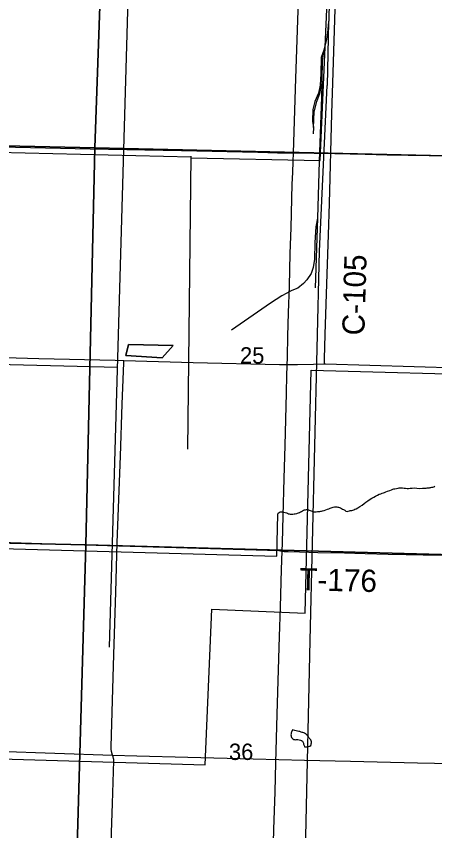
# Model space of a CAD drawing. Extents: x 2.4 to 73.1, y 4.5 to 25.6.
# Drawn here: x 42.393 to 42.928, y 18.763 to 19.804 of the extents above; entities that cross this region are included whole.
import ezdxf

# ---------------------------------------------------------------- set-up
doc = ezdxf.new("R2010")
doc.units = 0
for name, color, linetype in [('GM_X_County_Road', 7, 'Continuous'), ('GM_X_County_Road_Text', 7, 'Continuous'), ('GM_X_Minor_Lake', 7, 'Continuous'), ('GM_X_Minor_River', 7, 'Continuous'), ('GM_X_Rail_Line', 7, 'Continuous'), ('GM_X_Section', 7, 'Continuous'), ('GM_X_Section_Text', 7, 'Continuous'), ('GM_X_State_Route', 7, 'Continuous'), ('GM_X_Township_Road', 7, 'Continuous'), ('GM_X_Township_Road_Text', 7, 'Continuous'), ('GM_X_US_Route', 7, 'Continuous')]:
    doc.layers.add(name, color=color, linetype=linetype)

msp = doc.modelspace()

# ---------------------------------------------------------------- linework, layer by layer
at = {"layer": 'GM_X_County_Road'}
for points in [[(42.7875, 19.3593), (42.7875, 19.3612), (42.7876, 19.3658), (42.7884, 19.3968), (42.7909, 19.4744), (42.7924, 19.5241), (42.7936, 19.5644), (42.7969, 19.6792), (42.7985, 19.7319), (42.8009, 19.8126), (42.8022, 19.8591), (42.8023, 19.8632)], [(42.2527, 19.6395), (42.306, 19.6383), (42.3542, 19.6373), (42.4878, 19.6344), (42.6044, 19.6321), (42.7022, 19.6299), (42.7271, 19.6292), (42.7411, 19.6289), (42.7476, 19.6289)], [(42.0245, 19.3746), (42.0523, 19.3741), (42.1346, 19.3724), (42.2356, 19.3704), (42.2854, 19.3694), (42.3786, 19.3673), (42.4221, 19.3664), (42.5199, 19.3639), (42.5309, 19.3636)], [(42.5309, 19.3636), (42.6194, 19.3613), (42.7297, 19.3585), (42.753, 19.3585), (42.7732, 19.3591), (42.7875, 19.3593)], [(42.7875, 19.3593), (42.7887, 19.3593), (43.0155, 19.3524), (43.264, 19.3451), (43.2722, 19.345), (43.2756, 19.3448), (43.2786, 19.3445), (43.2826, 19.3439)], [(42.238, 19.1355), (42.2391, 19.1355), (42.4659, 19.1286), (42.7144, 19.1214), (42.7227, 19.1213), (42.7261, 19.1211), (42.729, 19.1207), (42.7331, 19.1201)]]:
    msp.add_lwpolyline(points, dxfattribs=at)
at = {"layer": 'GM_X_Minor_Lake'}
for points in [[(42.5368, 19.3843), (42.5336, 19.37), (42.5799, 19.367)], [(42.5368, 19.3843), (42.594, 19.3827), (42.5799, 19.367), (42.5336, 19.37), (42.5368, 19.3843)], [(42.5799, 19.367), (42.594, 19.3827), (42.5368, 19.3843)], [(42.7464, 18.8917), (42.7451, 18.8884), (42.7449, 18.8875), (42.7447, 18.8864), (42.7445, 18.885), (42.7446, 18.8837), (42.7448, 18.8828), (42.7453, 18.8818), (42.7461, 18.8808), (42.747, 18.8799), (42.7481, 18.8793), (42.7493, 18.879), (42.7504, 18.8788), (42.7514, 18.8792), (42.7535, 18.8791), (42.755, 18.8787), (42.7567, 18.8783), (42.758, 18.8777), (42.7591, 18.8769), (42.7599, 18.876), (42.7604, 18.8744), (42.7607, 18.8731), (42.7613, 18.8716), (42.762, 18.87), (42.7643, 18.8698), (42.7656, 18.8698), (42.7668, 18.8701), (42.7682, 18.8706)], [(42.7682, 18.8706), (42.7685, 18.8706), (42.7698, 18.8717), (42.7702, 18.8727), (42.7704, 18.8738), (42.7707, 18.8748), (42.7707, 18.8763), (42.7703, 18.8776), (42.7698, 18.8786), (42.7692, 18.8795), (42.7679, 18.8809), (42.767, 18.8824), (42.7656, 18.8844), (42.7639, 18.8859), (42.7629, 18.8865), (42.762, 18.8871), (42.7611, 18.8877), (42.7599, 18.8881), (42.7588, 18.8883), (42.7577, 18.8887), (42.756, 18.8892), (42.7546, 18.8894), (42.7529, 18.8898), (42.7512, 18.8904), (42.7495, 18.8908), (42.7464, 18.8917)]]:
    msp.add_lwpolyline(points, dxfattribs=at)
at = {"layer": 'GM_X_Minor_River'}
msp.add_line((41.9585, 19.6397), (42.6168, 19.624), dxfattribs=at)
for points in [[(42.5126, 18.9973), (42.5555, 20.4913)], [(42.6168, 19.6229), (42.7817, 19.6195), (42.7956, 19.9292)], [(42.6127, 19.2504), (42.6168, 19.6248)], [(42.1845, 18.8599), (42.6347, 18.8467), (42.6432, 19.0456), (42.7626, 19.0408), (42.7704, 19.3511), (43.2758, 19.3375), (43.2774, 19.3906)], [(42.1964, 19.3631), (42.5229, 19.3552)], [(42.7279, 19.1669), (42.7283, 19.1686), (42.7306, 19.17), (42.7319, 19.17), (42.7334, 19.17), (42.7352, 19.1697), (42.7372, 19.1693), (42.7387, 19.1689), (42.7401, 19.1683), (42.7412, 19.1677), (42.7421, 19.1675), (42.7435, 19.1673), (42.7444, 19.1672), (42.7457, 19.1672), (42.7471, 19.1674), (42.7486, 19.1675), (42.7501, 19.1677), (42.752, 19.1682), (42.753, 19.1686), (42.7543, 19.1689), (42.7555, 19.1695), (42.7566, 19.17), (42.7578, 19.1707), (42.7591, 19.1715), (42.7607, 19.1722), (42.762, 19.1727), (42.7632, 19.1729), (42.7643, 19.1731), (42.766, 19.173), (42.7679, 19.1724), (42.769, 19.172), (42.7702, 19.1716), (42.7715, 19.171), (42.7726, 19.1706), (42.7736, 19.1704), (42.7747, 19.1702), (42.7766, 19.1703), (42.7785, 19.1705), (42.7802, 19.1706), (42.7816, 19.1708), (42.7825, 19.1709), (42.7835, 19.1711), (42.785, 19.1716), (42.7869, 19.172), (42.789, 19.1727), (42.7911, 19.1734), (42.793, 19.1741), (42.7946, 19.1748), (42.7984, 19.1761), (42.8001, 19.1764), (42.8018, 19.1766), (42.8032, 19.1766), (42.8043, 19.1763), (42.8054, 19.1761), (42.8066, 19.1757), (42.8077, 19.1751), (42.809, 19.1745), (42.8105, 19.1737), (42.8115, 19.1731), (42.8132, 19.1722), (42.8145, 19.1712), (42.8165, 19.1707), (42.8177, 19.1711), (42.8192, 19.1714), (42.8204, 19.1718), (42.8223, 19.1721), (42.8236, 19.1725), (42.8248, 19.1728), (42.8263, 19.1734), (42.828, 19.1741), (42.83, 19.1754), (42.8327, 19.1772), (42.8355, 19.1789), (42.8381, 19.1807), (42.8404, 19.1825), (42.8429, 19.1844), (42.8458, 19.1862), (42.8481, 19.1877), (42.8504, 19.189), (42.8527, 19.1902), (42.855, 19.1913), (42.8573, 19.1926), (42.8596, 19.1933), (42.8612, 19.1939), (42.8627, 19.1944), (42.8641, 19.1951), (42.8658, 19.1956), (42.8679, 19.1967), (42.8708, 19.1974), (42.8729, 19.1983), (42.8748, 19.1991), (42.8761, 19.1996), (42.8773, 19.1998), (42.8815, 19.2004), (42.883, 19.2008), (42.8847, 19.2009), (42.8872, 19.2009), (42.8891, 19.2006), (42.891, 19.2004), (42.8931, 19.2002), (42.8948, 19.2001)], [(42.8948, 19.2001), (42.8967, 19.2005), (42.8993, 19.2006), (42.9024, 19.2007), (42.9056, 19.2004), (42.9092, 19.2002), (42.9126, 19.2003), (42.9151, 19.2004), (42.9172, 19.2006), (42.9187, 19.2007), (42.9201, 19.2009), (42.9214, 19.201), (42.9226, 19.2012), (42.9235, 19.2014), (42.9247, 19.2017), (42.9258, 19.2019), (42.927, 19.2022), (42.9285, 19.203)], [(41.9585, 18.6267), (42.0851, 18.623), (42.0936, 18.8219), (42.2131, 18.8171), (42.2209, 19.1274), (42.7263, 19.1137), (42.7279, 19.1669)]]:
    msp.add_lwpolyline(points, dxfattribs=at)
at = {"layer": 'GM_X_Rail_Line'}
for p, q in [((42.7927, 19.7965), (42.7908, 19.7152)), ((42.7733, 19.6614), (42.773, 19.6534)), ((42.7783, 19.5458), (42.7756, 19.4567))]:
    msp.add_line(p, q, dxfattribs=at)
for points in [[(42.9282, 20.708), (42.9096, 20.7), (42.8965, 20.6904), (42.8861, 20.6792), (42.878, 20.6683), (42.8744, 20.6586), (42.8685, 20.6379), (42.8411, 20.5358), (42.823, 20.4682), (42.819, 20.4511), (42.8137, 20.4287), (42.8107, 20.4063), (42.8076, 20.3837), (42.8031, 20.2131), (42.795, 19.9156), (42.7932, 19.824), (42.7928, 19.7978), (42.7927, 19.7965)], [(42.7927, 19.7965), (42.7914, 19.7824), (42.79, 19.7743), (42.7865, 19.7605)], [(42.7865, 19.7605), (42.7833, 19.751), (42.7826, 19.7301), (42.7819, 19.7157), (42.7796, 19.7054), (42.7752, 19.6946), (42.7725, 19.6845), (42.772, 19.6696), (42.7733, 19.6614)], [(42.7865, 19.7605), (42.786, 19.7582), (42.7843, 19.747), (42.784, 19.7218), (42.7839, 19.7174)], [(43.0185, 18.1051), (42.8391, 18.2235), (42.8085, 18.2453), (42.7824, 18.2662), (42.772, 18.2816), (42.7627, 18.3025), (42.7567, 18.3282), (42.7561, 18.3479), (42.7581, 18.5045), (42.7689, 19.0056), (42.7812, 19.5034), (42.7908, 19.7152)], [(42.7733, 19.6614), (42.7742, 19.6814), (42.7774, 19.6947), (42.7814, 19.7051), (42.7839, 19.7174)], [(42.7839, 19.7174), (42.7836, 19.7002), (42.7805, 19.6184), (42.7783, 19.5458)], [(42.7783, 19.5458), (42.7762, 19.5345), (42.7752, 19.5146), (42.7746, 19.493), (42.773, 19.4827), (42.7704, 19.4749), (42.765, 19.4668), (42.7605, 19.4621), (42.7532, 19.456), (42.7456, 19.4532), (42.7327, 19.4465), (42.7185, 19.4369), (42.6687, 19.4025)]]:
    msp.add_lwpolyline(points, dxfattribs=at)
at = {"layer": 'GM_X_Section'}
for points in [[(42.009, 20.1452), (42.5113, 20.1305), (42.4939, 19.6353), (41.9944, 19.6465)], [(43.0138, 20.1216), (42.9973, 19.6238), (42.4939, 19.6353), (42.5113, 20.1305)], [(41.9944, 19.6465), (42.4939, 19.6353), (42.4821, 19.1279), (41.9801, 19.1393)], [(42.4939, 19.6353), (42.9973, 19.6238), (42.9836, 19.1145), (42.4821, 19.1279)], [(41.9801, 19.1393), (42.4821, 19.1279), (42.4677, 18.6232), (41.9682, 18.6357), (41.9641, 18.6358)], [(42.4821, 19.1279), (42.9836, 19.1145), (42.9696, 18.6113), (42.4677, 18.6232)]]:
    msp.add_lwpolyline(points, close=True, dxfattribs=at)
at = {"layer": 'GM_X_State_Route'}
for points in [[(42.7331, 19.1201), (42.7335, 19.1307), (42.7345, 19.1649), (42.7359, 19.213), (42.7369, 19.255), (42.7387, 19.3218), (42.7392, 19.3451), (42.7399, 19.3684), (42.7407, 19.3949), (42.7415, 19.4244), (42.7425, 19.4586), (42.7437, 19.5005), (42.7446, 19.5332), (42.7462, 19.5891), (42.7468, 19.6039), (42.7473, 19.6182), (42.7476, 19.6289)], [(42.7476, 19.6289), (42.7742, 19.6287), (42.8006, 19.6282), (42.8394, 19.6272), (42.8674, 19.6266), (42.9482, 19.6251), (42.9918, 19.6241), (43.0004, 19.6239)], [(42.7188, 18.6169), (42.719, 18.6288), (42.7204, 18.6785), (42.7211, 18.6987), (42.7228, 18.764), (42.7242, 18.8121), (42.7253, 18.8494), (42.7262, 18.8805), (42.727, 18.9116), (42.7299, 19.011), (42.731, 19.0483), (42.7324, 19.0965), (42.7331, 19.1201)]]:
    msp.add_lwpolyline(points, dxfattribs=at)
at = {"layer": 'GM_X_Township_Road'}
for points in [[(42.5164, 18.8593), (42.5152, 18.8638), (42.5147, 18.8669), (42.5146, 18.87), (42.5164, 18.929), (42.5183, 18.988), (42.5205, 19.0673), (42.5224, 19.131), (42.5265, 19.2412), (42.5289, 19.308), (42.5304, 19.3499), (42.5308, 19.3608), (42.5309, 19.3636)], [(42.7331, 19.1201), (42.7359, 19.1196), (42.7383, 19.1194), (42.7408, 19.1193), (42.7555, 19.119), (42.7787, 19.1183), (42.8128, 19.1176), (42.8392, 19.117), (42.8686, 19.1162), (42.8919, 19.1158), (42.9136, 19.1152), (42.943, 19.1147), (42.9884, 19.1141), (42.9888, 19.1141)], [(42.0079, 18.873), (42.016, 18.873), (42.061, 18.872), (42.2242, 18.8683), (42.3112, 18.8661), (42.3687, 18.8642), (42.5164, 18.8593)], [(42.5041, 18.3447), (42.5049, 18.3719), (42.5059, 18.4029), (42.5069, 18.448), (42.5093, 18.5428), (42.5102, 18.5925), (42.5107, 18.6096), (42.5121, 18.6562), (42.5128, 18.6826), (42.5143, 18.7323), (42.5151, 18.7602), (42.5163, 18.7975), (42.518, 18.8519), (42.5179, 18.8536), (42.5177, 18.855), (42.5173, 18.8569), (42.5164, 18.8593)], [(42.5164, 18.8593), (42.5473, 18.8584), (42.6125, 18.8566), (42.6964, 18.8544), (42.7617, 18.8528), (42.8207, 18.8514), (42.8549, 18.8506), (42.9062, 18.8494), (42.9497, 18.8484), (43.0149, 18.8466), (43.1175, 18.8443), (43.1423, 18.8435), (43.1796, 18.8428), (43.2324, 18.8414), (43.2684, 18.8407)]]:
    msp.add_lwpolyline(points, dxfattribs=at)
at = {"layer": 'GM_X_US_Route'}
for points in [[(42.7476, 19.6289), (42.7506, 19.7241), (42.7551, 19.8484), (42.7559, 19.8716), (42.7576, 19.9199), (42.7603, 19.9945), (42.7643, 20.1048), (42.7675, 20.1949), (42.7695, 20.25), (42.7708, 20.285), (42.7741, 20.375)], [(42.7331, 19.1201), (42.7335, 19.1307), (42.7345, 19.1649), (42.7359, 19.213), (42.7369, 19.255), (42.7387, 19.3218), (42.7392, 19.3451), (42.7399, 19.3684), (42.7407, 19.3949), (42.7415, 19.4244), (42.7425, 19.4586), (42.7437, 19.5005), (42.7446, 19.5332), (42.7462, 19.5891), (42.7468, 19.6039), (42.7473, 19.6182), (42.7476, 19.6289)], [(42.7188, 18.6169), (42.719, 18.6288), (42.7204, 18.6785), (42.7211, 18.6987), (42.7228, 18.764), (42.7242, 18.8121), (42.7253, 18.8494), (42.7262, 18.8805), (42.727, 18.9116), (42.7299, 19.011), (42.731, 19.0483), (42.7324, 19.0965), (42.7331, 19.1201)]]:
    msp.add_lwpolyline(points, dxfattribs=at)

# ---------------------------------------------------------------- texts
at = {"layer": 'GM_X_County_Road_Text'}
msp.add_text('C-105', height=0.02841, rotation=88.3517, dxfattribs=at).set_placement((42.8383, 19.3954))
at = {"layer": 'GM_X_Section_Text'}
for s, p in [('25', (42.6794, 19.3597)), ('36', (42.6653, 18.853))]:
    msp.add_text(s, height=0.02093, rotation=0, dxfattribs=at).set_placement(p)
at = {"layer": 'GM_X_Township_Road_Text'}
msp.add_text('T-176', height=0.02841, rotation=358.6043, dxfattribs=at).set_placement((42.7549, 19.07))

doc.saveas('drawing.dxf')
